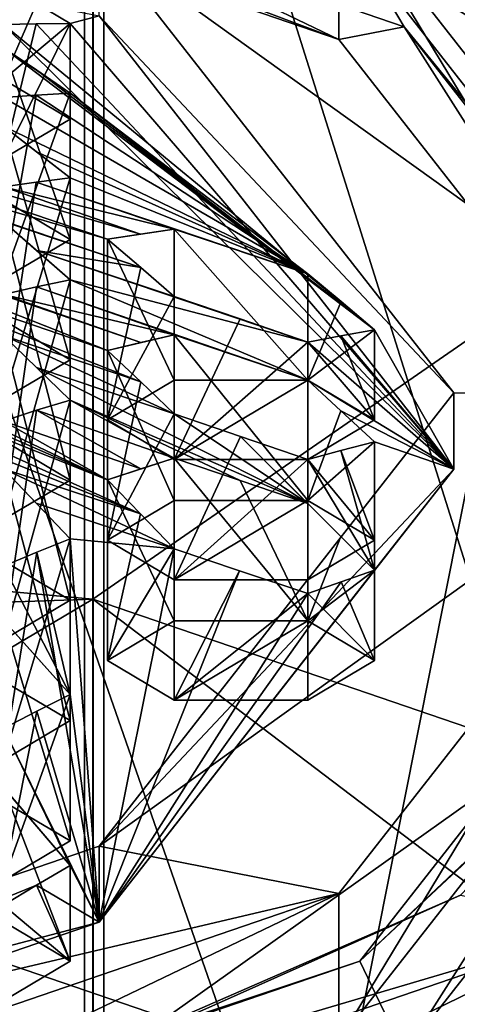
# Model space of a CAD drawing. Header units: millimetres. Extents: x -25 to 87, y -149 to 296.
# Tile 362 of 367: x 4.598 to 5.507, y 234.37 to 236.414. Entities that reach past the tile are written whole.
import ezdxf

# ---------------------------------------------------------------- set-up
doc = ezdxf.new("R2010")
doc.units = ezdxf.units.MM
doc.header["$LTSCALE"] = 65.185185
for name, color, linetype in [('1003', 7, 'CONTINUOUS'), ('1006', 7, 'CONTINUOUS'), ('1008', 7, 'CONTINUOUS'), ('1011', 7, 'CONTINUOUS'), ('1022', 7, 'CONTINUOUS'), ('1586', 7, 'CONTINUOUS'), ('1587', 7, 'CONTINUOUS'), ('1592', 7, 'CONTINUOUS'), ('1593', 7, 'CONTINUOUS'), ('1594', 7, 'CONTINUOUS'), ('1595', 7, 'CONTINUOUS'), ('1598', 7, 'CONTINUOUS'), ('1599', 7, 'CONTINUOUS'), ('1759', 7, 'CONTINUOUS'), ('1951', 7, 'CONTINUOUS'), ('2005', 7, 'CONTINUOUS'), ('2008', 7, 'CONTINUOUS'), ('2014', 7, 'CONTINUOUS'), ('2103', 7, 'CONTINUOUS'), ('2146', 7, 'CONTINUOUS'), ('2198', 7, 'CONTINUOUS'), ('2338', 7, 'CONTINUOUS'), ('2400', 7, 'CONTINUOUS'), ('2668', 7, 'CONTINUOUS'), ('3333', 7, 'CONTINUOUS'), ('3334', 7, 'CONTINUOUS'), ('3335', 7, 'CONTINUOUS'), ('3336', 7, 'CONTINUOUS'), ('3337', 7, 'CONTINUOUS'), ('3338', 7, 'CONTINUOUS'), ('3363', 7, 'CONTINUOUS'), ('3364', 7, 'CONTINUOUS'), ('3369', 7, 'CONTINUOUS'), ('3370', 7, 'CONTINUOUS'), ('3375', 7, 'CONTINUOUS'), ('3376', 7, 'CONTINUOUS'), ('3377', 7, 'CONTINUOUS'), ('3378', 7, 'CONTINUOUS'), ('3379', 7, 'CONTINUOUS'), ('3380', 7, 'CONTINUOUS'), ('3381', 7, 'CONTINUOUS'), ('3382', 7, 'CONTINUOUS'), ('3383', 7, 'CONTINUOUS'), ('3384', 7, 'CONTINUOUS'), ('3385', 7, 'CONTINUOUS'), ('3386', 7, 'CONTINUOUS'), ('3391', 7, 'CONTINUOUS'), ('3392', 7, 'CONTINUOUS'), ('3397', 7, 'CONTINUOUS'), ('3398', 7, 'CONTINUOUS'), ('3461', 7, 'CONTINUOUS'), ('3462', 7, 'CONTINUOUS'), ('3464', 7, 'CONTINUOUS'), ('3471', 7, 'CONTINUOUS'), ('3475', 7, 'CONTINUOUS'), ('3478', 7, 'CONTINUOUS'), ('3479', 7, 'CONTINUOUS'), ('3484', 7, 'CONTINUOUS'), ('3500', 7, 'CONTINUOUS'), ('3530', 7, 'CONTINUOUS')]:
    doc.layers.add(name, color=color, linetype=linetype)

msp = doc.modelspace()

# ---------------------------------------------------------------- linework, layer by layer
at = {"layer": '1003', "linetype": 'CONTINUOUS'}
for points in [[(6.7193, 236.5732, 156.2065), (4.75, 256.3323, 147.7068), (8.2297, 235.8994, 154.3552), (6.7193, 236.5732, 156.2065)], [(8.2297, 235.8994, 154.3552), (4.75, 256.3323, 147.7068), (8.2297, 254.358, 144.8392), (8.2297, 235.8994, 154.3552)], [(0, 250.0369, 1.4471), (0, 229.6398, -6.7186), (4.75, 249.4181, 2.5593), (0, 250.0369, 1.4471)], [(4.75, 249.4181, 2.5593), (0, 229.6398, -6.7186), (4.75, 229.3201, -5.4867), (4.75, 249.4181, 2.5593)], [(4.75, 249.4181, 2.5593), (4.75, 229.3201, -5.4867), (8.2297, 247.7253, 5.6017), (4.75, 249.4181, 2.5593)], [(6.7052, 231.9746, 143.5718), (8.2198, 248.9661, 137.0072), (4.7328, 231.459, 142.1553), (6.7052, 231.9746, 143.5718)], [(4.7328, 231.459, 142.1553), (8.2198, 248.9661, 137.0072), (4.7328, 246.996, 134.1455), (4.7328, 231.459, 142.1553)], [(8.2297, 247.7253, 5.6017), (4.75, 229.3201, -5.4867), (8.2297, 228.4458, -2.1167), (8.2297, 247.7253, 5.6017)], [(0, 231.0271, 140.9687), (4.7328, 246.996, 134.1455), (0, 247.6846, 132.1117), (0, 231.0271, 140.9687)], [(4.7328, 231.459, 142.1553), (4.7328, 246.996, 134.1455), (0, 231.0271, 140.9687), (4.7328, 231.459, 142.1553)], [(0, 243.7626, 19.799), (4.7328, 241.4131, 16.9467), (0, 226.5278, 12.1256), (0, 243.7626, 19.799)], [(8.2198, 243.1023, 13.9108), (8.2198, 226.0577, 7.0871), (4.7328, 241.4131, 16.9467), (8.2198, 243.1023, 13.9108)], [(4.7328, 241.4131, 16.9467), (4.7328, 225.1851, 10.45), (0, 226.5278, 12.1256), (4.7328, 241.4131, 16.9467)], [(4.7328, 241.4131, 16.9467), (8.2198, 226.0577, 7.0871), (4.7328, 225.1851, 10.45), (4.7328, 241.4131, 16.9467)]]:
    msp.add_3dface(points, dxfattribs=at)
at = {"layer": '1006', "linetype": 'CONTINUOUS'}
for points in [[(0, 230.0165, -8.1706), (0, 250.7662, 0.1363), (4.7727, 229.7429, -7.1161), (0, 230.0165, -8.1706)], [(0, 250.7662, 0.1363), (4.7727, 250.2365, 1.0883), (4.7727, 229.7429, -7.1161), (0, 250.7662, 0.1363)], [(8.6032, 248.7507, 3.7589), (8.6032, 228.9754, -4.158), (4.7727, 250.2365, 1.0883), (8.6032, 248.7507, 3.7589)], [(4.7727, 250.2365, 1.0883), (8.6032, 228.9754, -4.158), (4.7727, 229.7429, -7.1161), (4.7727, 250.2365, 1.0883)], [(8.5878, 231.9253, 143.4365), (4.7505, 246.041, 132.7583), (8.5878, 247.7691, 135.2685), (8.5878, 231.9253, 143.4365)], [(4.7505, 230.883, 140.5727), (0, 239.8654, 135.3084), (4.7505, 246.041, 132.7583), (4.7505, 230.883, 140.5727)], [(4.7505, 230.883, 140.5727), (4.7505, 246.041, 132.7583), (6.841, 231.3302, 141.8013), (4.7505, 230.883, 140.5727)], [(6.841, 231.3302, 141.8013), (4.7505, 246.041, 132.7583), (8.5878, 231.9253, 143.4365), (6.841, 231.3302, 141.8013)], [(4.7505, 240.5943, 18.4184), (4.7505, 224.7622, 12.0802), (8.5878, 242.076, 15.7554), (4.7505, 240.5943, 18.4184)], [(8.5878, 242.076, 15.7554), (4.7505, 224.7622, 12.0802), (8.5878, 225.5275, 9.1304), (8.5878, 242.076, 15.7554)], [(0, 237.5912, 18.0498), (0, 228.0821, 14.1649), (4.7505, 240.5943, 18.4184), (0, 237.5912, 18.0498)], [(4.7505, 240.5943, 18.4184), (0, 228.0821, 14.1649), (4.7505, 224.7622, 12.0802), (4.7505, 240.5943, 18.4184)], [(0, 230.5141, 139.5591), (0, 239.8654, 135.3084), (4.7505, 230.883, 140.5727), (0, 230.5141, 139.5591)]]:
    msp.add_3dface(points, dxfattribs=at)
at = {"layer": '1008', "linetype": 'CONTINUOUS'}
for points in [[(0, 237.5255, 158.8228), (4.75, 237.0902, 157.6268), (0, 235.6461, 159.5069), (0, 237.5255, 158.8228)], [(0, 235.6461, 159.5069), (4.75, 237.0902, 157.6268), (4.7499, 235.2108, 158.3109), (0, 235.6461, 159.5069)], [(4.75, 237.0902, 157.6268), (6.7193, 236.5732, 156.2065), (4.7499, 235.2108, 158.3109), (4.75, 237.0902, 157.6268)], [(4.7499, 235.2108, 158.3109), (6.7193, 236.5732, 156.2065), (8.2273, 234.0215, 155.0433), (4.7499, 235.2108, 158.3109)]]:
    msp.add_3dface(points, dxfattribs=at)
at = {"layer": '1011', "linetype": 'CONTINUOUS'}
for points in [[(4.7727, 237.666, 159.2087), (0, 238.0385, 160.2324), (4.7727, 226.5776, 163.2446), (4.7727, 237.666, 159.2087)], [(0, 238.0385, 160.2324), (0, 226.9502, 164.2682), (4.7727, 226.5776, 163.2446), (0, 238.0385, 160.2324)], [(6.8603, 237.2172, 157.9758), (4.7727, 237.666, 159.2087), (8.6001, 225.5336, 160.3764), (6.8603, 237.2172, 157.9758)], [(8.6001, 225.5336, 160.3764), (4.7727, 237.666, 159.2087), (4.7727, 226.5776, 163.2446), (8.6001, 225.5336, 160.3764)]]:
    msp.add_3dface(points, dxfattribs=at)
at = {"layer": '1022', "linetype": 'CONTINUOUS'}
for points in [[(0, 235.6461, 159.5069), (4.7499, 235.2108, 158.3109), (0, 235.0476, 157.8624), (0, 235.6461, 159.5069)], [(0, 235.0476, 157.8624), (4.7499, 235.2108, 158.3109), (3.875, 234.6925, 156.8867), (0, 235.0476, 157.8624)], [(3.875, 234.6925, 156.8867), (4.7499, 235.2108, 158.3109), (6.7117, 233.7223, 154.2211), (3.875, 234.6925, 156.8867)], [(4.7499, 235.2108, 158.3109), (8.2273, 234.0215, 155.0433), (6.7117, 233.7223, 154.2211), (4.7499, 235.2108, 158.3109)]]:
    msp.add_3dface(points, dxfattribs=at)
at = {"layer": '1586', "color": 7, "linetype": 'CONTINUOUS'}
for points in [[(4.564, 234.8769, 148.2565), (4.7025, 234.959, 148.482), (4.7025, 235.3363, 148.3447), (4.564, 234.8769, 148.2565)], [(4.6333, 235.3084, 148.2272), (4.564, 234.8769, 148.2565), (4.7025, 235.3363, 148.3447), (4.6333, 235.3084, 148.2272)], [(4.564, 235.2792, 148.1101), (4.564, 234.8769, 148.2565), (4.6333, 235.3084, 148.2272), (4.564, 235.2792, 148.1101)]]:
    msp.add_3dface(points, dxfattribs=at)
at = {"layer": '1587', "color": 7, "linetype": 'CONTINUOUS'}
for points in [[(4.564, 235.041, 148.7075), (4.564, 235.4816, 148.5472), (4.7025, 234.959, 148.482), (4.564, 235.041, 148.7075)], [(4.7025, 234.959, 148.482), (4.564, 235.4816, 148.5472), (4.7025, 235.3363, 148.3447), (4.7025, 234.959, 148.482)], [(4.7025, 235.3363, 148.3447), (4.564, 235.4816, 148.5472), (4.6325, 235.4101, 148.4469), (4.7025, 235.3363, 148.3447)]]:
    msp.add_3dface(points, dxfattribs=at)
at = {"layer": '1592', "color": 7, "linetype": 'CONTINUOUS'}
for points in [[(4.564, 235.1265, 148.9425), (4.7025, 235.2086, 149.168), (4.7025, 235.6242, 149.0168), (4.564, 235.1265, 148.9425)], [(4.6331, 235.603, 148.8966), (4.564, 235.1265, 148.9425), (4.7025, 235.6242, 149.0168), (4.6331, 235.603, 148.8966)], [(4.564, 235.5807, 148.7772), (4.564, 235.1265, 148.9425), (4.6331, 235.603, 148.8966), (4.564, 235.5807, 148.7772)]]:
    msp.add_3dface(points, dxfattribs=at)
at = {"layer": '1593', "color": 7, "linetype": 'CONTINUOUS'}
for points in [[(4.564, 235.2907, 149.3935), (4.564, 235.7579, 149.2235), (4.7025, 235.2086, 149.168), (4.564, 235.2907, 149.3935)], [(4.7025, 235.2086, 149.168), (4.564, 235.7579, 149.2235), (4.7025, 235.6242, 149.0168), (4.7025, 235.2086, 149.168)], [(4.7025, 235.6242, 149.0168), (4.564, 235.7579, 149.2235), (4.6328, 235.6919, 149.1205), (4.7025, 235.6242, 149.0168)]]:
    msp.add_3dface(points, dxfattribs=at)
at = {"layer": '1594', "color": 7, "linetype": 'CONTINUOUS'}
for points in [[(4.564, 235.3762, 149.6284), (4.7025, 235.4583, 149.854), (4.7025, 235.8738, 149.7027), (4.564, 235.3762, 149.6284)], [(4.6328, 235.859, 149.5797), (4.564, 235.3762, 149.6284), (4.7025, 235.8738, 149.7027), (4.6328, 235.859, 149.5797)], [(4.564, 235.8434, 149.4584), (4.564, 235.3762, 149.6284), (4.6328, 235.859, 149.5797), (4.564, 235.8434, 149.4584)]]:
    msp.add_3dface(points, dxfattribs=at)
at = {"layer": '1595', "color": 7, "linetype": 'CONTINUOUS'}
for points in [[(4.7025, 235.8738, 149.7027), (4.7025, 235.4583, 149.854), (4.564, 235.9945, 149.9142), (4.7025, 235.8738, 149.7027)], [(4.7025, 235.4583, 149.854), (4.564, 235.5404, 150.0795), (4.564, 235.9945, 149.9142), (4.7025, 235.4583, 149.854)], [(4.6331, 235.9349, 149.8085), (4.7025, 235.8738, 149.7027), (4.564, 235.9945, 149.9142), (4.6331, 235.9349, 149.8085)]]:
    msp.add_3dface(points, dxfattribs=at)
at = {"layer": '1598', "color": 7, "linetype": 'CONTINUOUS'}
for points in [[(4.564, 235.6259, 150.3144), (4.7025, 235.708, 150.5399), (4.7025, 236.0853, 150.4026), (4.564, 235.6259, 150.3144)], [(4.6325, 236.0762, 150.2769), (4.564, 235.6259, 150.3144), (4.7025, 236.0853, 150.4026), (4.6325, 236.0762, 150.2769)], [(4.564, 236.0665, 150.1541), (4.564, 235.6259, 150.3144), (4.6325, 236.0762, 150.2769), (4.564, 236.0665, 150.1541)]]:
    msp.add_3dface(points, dxfattribs=at)
at = {"layer": '1599', "color": 7, "linetype": 'CONTINUOUS'}
for points in [[(4.7025, 236.0853, 150.4026), (4.7025, 235.708, 150.5399), (4.564, 236.1924, 150.619), (4.7025, 236.0853, 150.4026)], [(4.7025, 235.708, 150.5399), (4.564, 235.7901, 150.7655), (4.564, 236.1924, 150.619), (4.7025, 235.708, 150.5399)], [(4.6332, 236.1395, 150.5106), (4.7025, 236.0853, 150.4026), (4.564, 236.1924, 150.619), (4.6332, 236.1395, 150.5106)]]:
    msp.add_3dface(points, dxfattribs=at)
at = {"layer": '1759', "color": 7, "linetype": 'CONTINUOUS'}
for points in [[(5.5139, 234.5965, 146.3898), (5.824, 234.5358, 146.223), (4.5012, 234.1453, 145.1502), (5.5139, 234.5965, 146.3898)], [(5.824, 234.5358, 146.223), (3.3625, 233.6939, 143.9099), (4.5012, 234.1453, 145.1502), (5.824, 234.5358, 146.223)]]:
    msp.add_3dface(points, dxfattribs=at)
at = {"layer": '1951', "color": 7, "linetype": 'CONTINUOUS'}
for points in [[(5.2611, 236.6777, 152.2541), (3.0374, 237.4383, 154.3437), (5.2611, 236.3724, 152.3653), (5.2611, 236.6777, 152.2541)], [(5.2611, 236.3724, 152.3653), (3.0374, 237.4383, 154.3437), (3.0375, 237.1329, 154.4548), (5.2611, 236.3724, 152.3653)], [(6.075, 235.6388, 149.3998), (5.2611, 236.6777, 152.2541), (6.075, 235.3335, 149.511), (6.075, 235.6388, 149.3998)], [(6.075, 235.3335, 149.511), (5.2611, 236.6777, 152.2541), (5.2611, 236.3724, 152.3653), (6.075, 235.3335, 149.511)], [(5.2611, 234.6, 146.5455), (6.075, 235.6388, 149.3998), (5.2611, 234.2946, 146.6567), (5.2611, 234.6, 146.5455)], [(5.2611, 234.2946, 146.6567), (6.075, 235.6388, 149.3998), (6.075, 235.3335, 149.511), (5.2611, 234.2946, 146.6567)], [(3.0375, 233.8395, 144.456), (5.2611, 234.6, 146.5455), (3.0375, 233.5341, 144.5672), (3.0375, 233.8395, 144.456)], [(3.0375, 233.5341, 144.5672), (5.2611, 234.6, 146.5455), (5.2611, 234.2946, 146.6567), (3.0375, 233.5341, 144.5672)]]:
    msp.add_3dface(points, dxfattribs=at)
at = {"layer": '2005', "color": 7, "linetype": 'CONTINUOUS'}
for points in [[(5.5139, 236.7752, 152.3757), (6.1506, 236.2498, 150.9321), (4.858, 236.9609, 153.0414), (5.5139, 236.7752, 152.3757)], [(4.858, 236.9609, 153.0414), (6.1506, 236.2498, 150.9321), (6.0578, 236.1087, 150.7002), (4.858, 236.9609, 153.0414)], [(4.858, 236.9609, 153.0414), (6.0578, 236.1087, 150.7002), (5.3044, 236.5546, 152.3256), (4.858, 236.9609, 153.0414)], [(5.3044, 236.5546, 152.3256), (6.0578, 236.1087, 150.7002), (6.125, 235.5071, 149.4478), (5.3044, 236.5546, 152.3256)], [(6.125, 235.5071, 149.4478), (6.0578, 235.163, 148.1017), (5.3044, 234.4597, 146.57), (6.125, 235.5071, 149.4478)], [(6.0578, 235.163, 148.1017), (5.5139, 234.5965, 146.3898), (4.858, 234.3108, 145.7605), (6.0578, 235.163, 148.1017)], [(6.0578, 235.163, 148.1017), (4.858, 234.3108, 145.7605), (5.3044, 234.4597, 146.57), (6.0578, 235.163, 148.1017)], [(5.5139, 234.5965, 146.3898), (4.5012, 234.1453, 145.1502), (4.858, 234.3108, 145.7605), (5.5139, 234.5965, 146.3898)], [(5.3044, 234.4597, 146.57), (4.858, 234.3108, 145.7605), (3.0625, 233.6929, 144.4633), (5.3044, 234.4597, 146.57)]]:
    msp.add_3dface(points, dxfattribs=at)
at = {"layer": '2008', "color": 7, "linetype": 'CONTINUOUS'}
for points in [[(5.2611, 236.6777, 152.2541), (6.075, 235.6388, 149.3998), (4.7632, 236.5794, 151.9839), (5.2611, 236.6777, 152.2541)], [(4.7632, 236.5794, 151.9839), (6.075, 235.6388, 149.3998), (5.5, 235.6389, 149.3999), (4.7632, 236.5794, 151.9839)], [(5.5, 235.6389, 149.3999), (6.075, 235.6388, 149.3998), (4.7632, 234.6983, 146.8157), (5.5, 235.6389, 149.3999)], [(6.075, 235.6388, 149.3998), (5.2611, 234.6, 146.5455), (4.7632, 234.6983, 146.8157), (6.075, 235.6388, 149.3998)], [(4.7632, 234.6983, 146.8157), (5.2611, 234.6, 146.5455), (2.7499, 234.0098, 144.9239), (4.7632, 234.6983, 146.8157)], [(5.2611, 234.6, 146.5455), (3.0375, 233.8395, 144.456), (2.7499, 234.0098, 144.9239), (5.2611, 234.6, 146.5455)]]:
    msp.add_3dface(points, dxfattribs=at)
at = {"layer": '2014', "color": 7, "linetype": 'CONTINUOUS'}
for points in [[(3.3625, 233.6939, 143.9099), (5.824, 234.5358, 146.223), (3.3625, 233.3415, 144.0382), (3.3625, 233.6939, 143.9099)], [(5.824, 234.5358, 146.223), (5.824, 234.1834, 146.3513), (3.3625, 233.3415, 144.0382), (5.824, 234.5358, 146.223)]]:
    msp.add_3dface(points, dxfattribs=at)
at = {"layer": '2103', "color": 9, "linetype": 'CONTINUOUS'}
for points in [[(5.2611, 236.3724, 152.3653), (3.0375, 237.1329, 154.4548), (3.1159, 237.1793, 154.5823), (5.2611, 236.3724, 152.3653)], [(5.3968, 236.3991, 152.4389), (5.2611, 236.3724, 152.3653), (3.1159, 237.1793, 154.5823), (5.3968, 236.3991, 152.4389)], [(6.075, 235.3335, 149.511), (5.2611, 236.3724, 152.3653), (5.3968, 236.3991, 152.4389), (6.075, 235.3335, 149.511)], [(6.2317, 235.3335, 149.511), (6.075, 235.3335, 149.511), (5.3968, 236.3991, 152.4389), (6.2317, 235.3335, 149.511)], [(5.2611, 234.2946, 146.6567), (6.075, 235.3335, 149.511), (5.3968, 234.2678, 146.583), (5.2611, 234.2946, 146.6567)], [(5.3968, 234.2678, 146.583), (6.075, 235.3335, 149.511), (6.2317, 235.3335, 149.511), (5.3968, 234.2678, 146.583)]]:
    msp.add_3dface(points, dxfattribs=at)
at = {"layer": '2146', "color": 9, "linetype": 'CONTINUOUS'}
for points in [[(6.6765, 236.2087, 150.8141), (5.8673, 236.68, 152.6258), (5.3542, 237.1479, 153.3944), (6.6765, 236.2087, 150.8141)], [(6.6765, 236.2087, 150.8141), (5.3542, 237.1479, 153.3944), (6.7854, 236.3785, 151.0664), (6.6765, 236.2087, 150.8141)], [(6.7854, 236.3785, 151.0664), (5.3542, 237.1479, 153.3944), (6.083, 236.9581, 152.659), (6.7854, 236.3785, 151.0664)], [(5.3542, 234.2272, 145.3698), (5.8673, 234.3628, 146.2594), (6.6765, 235.1663, 147.9501), (5.3542, 234.2272, 145.3698)], [(5.3542, 234.2272, 145.3698), (6.6765, 235.1663, 147.9501), (6.0831, 234.5545, 146.0552), (5.3542, 234.2272, 145.3698)], [(4.9658, 234.0568, 144.6877), (5.3542, 234.2272, 145.3698), (6.0831, 234.5545, 146.0552), (4.9658, 234.0568, 144.6877)]]:
    msp.add_3dface(points, dxfattribs=at)
at = {"layer": '2198', "color": 9, "linetype": 'CONTINUOUS'}
for points in [[(4.9658, 234.0568, 144.6877), (6.0831, 234.5545, 146.0552), (6.4952, 234.4737, 145.8332), (4.9658, 234.0568, 144.6877)], [(3.7501, 233.5349, 143.2536), (4.9658, 234.0568, 144.6877), (6.4952, 234.4737, 145.8332), (3.7501, 233.5349, 143.2536)]]:
    msp.add_3dface(points, dxfattribs=at)
at = {"layer": '2338', "color": 7, "linetype": 'CONTINUOUS'}
for points in [[(5.3044, 236.5546, 152.3256), (5.3968, 236.3991, 152.4389), (3.1159, 237.1793, 154.5823), (5.3044, 236.5546, 152.3256)], [(5.3044, 236.5546, 152.3256), (6.125, 235.5071, 149.4478), (5.3968, 236.3991, 152.4389), (5.3044, 236.5546, 152.3256)], [(6.125, 235.5071, 149.4478), (6.2317, 235.3335, 149.511), (5.3968, 236.3991, 152.4389), (6.125, 235.5071, 149.4478)], [(6.125, 235.5071, 149.4478), (5.3044, 234.4597, 146.57), (6.2317, 235.3335, 149.511), (6.125, 235.5071, 149.4478)], [(5.3044, 234.4597, 146.57), (5.3968, 234.2678, 146.583), (6.2317, 235.3335, 149.511), (5.3044, 234.4597, 146.57)], [(5.3044, 234.4597, 146.57), (3.0625, 233.6929, 144.4633), (5.3968, 234.2678, 146.583), (5.3044, 234.4597, 146.57)]]:
    msp.add_3dface(points, dxfattribs=at)
at = {"layer": '2400', "color": 7, "linetype": 'CONTINUOUS'}
for points in [[(4.7632, 236.5794, 151.9839), (5.5, 235.6389, 149.3999), (4.7632, 236.4216, 152.0414), (4.7632, 236.5794, 151.9839)], [(4.7632, 236.4216, 152.0414), (5.5, 235.6389, 149.3999), (5.5, 235.4811, 149.4573), (4.7632, 236.4216, 152.0414)], [(5.5, 235.6389, 149.3999), (4.7632, 234.6983, 146.8157), (5.5, 235.4811, 149.4573), (5.5, 235.6389, 149.3999)], [(5.5, 235.4811, 149.4573), (4.7632, 234.6983, 146.8157), (4.7632, 234.5405, 146.8732), (5.5, 235.4811, 149.4573)], [(4.7632, 234.6983, 146.8157), (2.7499, 234.0098, 144.9239), (4.7632, 234.5405, 146.8732), (4.7632, 234.6983, 146.8157)], [(4.7632, 234.5405, 146.8732), (2.7499, 234.0098, 144.9239), (2.7499, 233.852, 144.9813), (4.7632, 234.5405, 146.8732)]]:
    msp.add_3dface(points, dxfattribs=at)
at = {"layer": '2668', "color": 7, "linetype": 'CONTINUOUS'}
for points in [[(6.4952, 237.0389, 152.881), (3.75, 237.9778, 155.4605), (6.4952, 230.1087, 155.4034), (6.4952, 237.0389, 152.881)], [(3.75, 237.9778, 155.4605), (3.7501, 231.0476, 157.9829), (6.4952, 230.1087, 155.4034), (3.75, 237.9778, 155.4605)], [(3.7501, 233.5349, 143.2536), (6.4952, 234.4737, 145.8332), (3.7501, 226.6046, 145.776), (3.7501, 233.5349, 143.2536)], [(6.4952, 234.4737, 145.8332), (6.4952, 227.5435, 148.3556), (3.7501, 226.6046, 145.776), (6.4952, 234.4737, 145.8332)]]:
    msp.add_3dface(points, dxfattribs=at)
at = {"layer": '3333', "color": 7, "linetype": 'CONTINUOUS'}
for points in [[(5.2654, 235.2473, 148.6377), (5.3347, 235.0838, 148.825), (5.3347, 235.2709, 148.7569), (5.2654, 235.2473, 148.6377)], [(5.1962, 235.2225, 148.5191), (5.3347, 235.0838, 148.825), (5.2654, 235.2473, 148.6377), (5.1962, 235.2225, 148.5191)], [(5.1962, 235.0017, 148.5995), (5.3347, 235.0838, 148.825), (5.1962, 235.2225, 148.5191), (5.1962, 235.0017, 148.5995)]]:
    msp.add_3dface(points, dxfattribs=at)
at = {"layer": '3334', "color": 7, "linetype": 'CONTINUOUS'}
for points in [[(4.919, 235.3156, 148.4852), (4.919, 235.0017, 148.5995), (5.0548, 235.27, 148.5018), (4.919, 235.3156, 148.4852)], [(4.919, 235.0017, 148.5995), (5.1962, 235.2225, 148.5191), (5.0548, 235.27, 148.5018), (4.919, 235.0017, 148.5995)], [(5.1962, 235.0017, 148.5995), (5.1962, 235.2225, 148.5191), (4.919, 235.0017, 148.5995), (5.1962, 235.0017, 148.5995)]]:
    msp.add_3dface(points, dxfattribs=at)
at = {"layer": '3335', "color": 7, "linetype": 'CONTINUOUS'}
for points in [[(4.7805, 235.4585, 148.6886), (4.7805, 235.0838, 148.825), (4.8491, 235.3881, 148.5877), (4.7805, 235.4585, 148.6886)], [(4.7805, 235.0838, 148.825), (4.919, 235.3156, 148.4852), (4.8491, 235.3881, 148.5877), (4.7805, 235.0838, 148.825)], [(4.919, 235.0017, 148.5995), (4.919, 235.3156, 148.4852), (4.7805, 235.0838, 148.825), (4.919, 235.0017, 148.5995)]]:
    msp.add_3dface(points, dxfattribs=at)
at = {"layer": '3336', "color": 7, "linetype": 'CONTINUOUS'}
for points in [[(4.919, 235.1659, 149.0505), (4.7805, 235.4585, 148.6886), (4.919, 235.5039, 148.9275), (4.919, 235.1659, 149.0505)], [(4.919, 235.5039, 148.9275), (4.7805, 235.4585, 148.6886), (4.8496, 235.4817, 148.8077), (4.919, 235.5039, 148.9275)], [(4.7805, 235.0838, 148.825), (4.7805, 235.4585, 148.6886), (4.919, 235.1659, 149.0505), (4.7805, 235.0838, 148.825)]]:
    msp.add_3dface(points, dxfattribs=at)
at = {"layer": '3337', "color": 7, "linetype": 'CONTINUOUS'}
for points in [[(4.919, 235.1659, 149.0505), (4.919, 235.5039, 148.9275), (5.1962, 235.1659, 149.0505), (4.919, 235.1659, 149.0505)], [(4.919, 235.5039, 148.9275), (5.0559, 235.4573, 148.9445), (5.1962, 235.1659, 149.0505), (4.919, 235.5039, 148.9275)], [(5.1962, 235.4095, 148.9619), (5.1962, 235.1659, 149.0505), (5.0559, 235.4573, 148.9445), (5.1962, 235.4095, 148.9619)]]:
    msp.add_3dface(points, dxfattribs=at)
at = {"layer": '3338', "color": 7, "linetype": 'CONTINUOUS'}
for points in [[(5.1962, 235.1659, 149.0505), (5.1962, 235.4095, 148.9619), (5.265, 235.3411, 148.8599), (5.1962, 235.1659, 149.0505)], [(5.3347, 235.2709, 148.7569), (5.1962, 235.1659, 149.0505), (5.265, 235.3411, 148.8599), (5.3347, 235.2709, 148.7569)], [(5.3347, 235.2709, 148.7569), (5.3347, 235.0838, 148.825), (5.1962, 235.1659, 149.0505), (5.3347, 235.2709, 148.7569)]]:
    msp.add_3dface(points, dxfattribs=at)
at = {"layer": '3363', "color": 7, "linetype": 'CONTINUOUS'}
for points in [[(4.7025, 234.7093, 147.796), (4.564, 234.7914, 148.0216), (4.564, 235.1677, 147.8846), (4.7025, 234.7093, 147.796)], [(4.7025, 235.0128, 147.6856), (4.7025, 234.7093, 147.796), (4.564, 235.1677, 147.8846), (4.7025, 235.0128, 147.6856)]]:
    msp.add_3dface(points, dxfattribs=at)
at = {"layer": '3364', "color": 7, "linetype": 'CONTINUOUS'}
for points in [[(4.7025, 234.7093, 147.796), (4.7025, 235.0128, 147.6856), (4.564, 234.6272, 147.5705), (4.7025, 234.7093, 147.796)], [(4.564, 234.6272, 147.5705), (4.7025, 235.0128, 147.6856), (4.6333, 234.9784, 147.5705), (4.564, 234.6272, 147.5705)], [(4.564, 234.9426, 147.4557), (4.564, 234.6272, 147.5705), (4.6333, 234.9784, 147.5705), (4.564, 234.9426, 147.4557)]]:
    msp.add_3dface(points, dxfattribs=at)
at = {"layer": '3369', "color": 7, "linetype": 'CONTINUOUS'}
for points in [[(4.7025, 234.4596, 147.1101), (4.564, 234.5417, 147.3356), (4.564, 234.8201, 147.2343), (4.7025, 234.4596, 147.1101)], [(4.7025, 234.6579, 147.0379), (4.7025, 234.4596, 147.1101), (4.564, 234.8201, 147.2343), (4.7025, 234.6579, 147.0379)]]:
    msp.add_3dface(points, dxfattribs=at)
at = {"layer": '3370', "color": 7, "linetype": 'CONTINUOUS'}
for points in [[(4.7025, 234.4596, 147.1101), (4.7025, 234.6579, 147.0379), (4.6332, 234.6175, 146.9249), (4.7025, 234.4596, 147.1101)], [(4.564, 234.5758, 146.8124), (4.7025, 234.4596, 147.1101), (4.6332, 234.6175, 146.9249), (4.564, 234.5758, 146.8124)], [(4.564, 234.3775, 146.8845), (4.7025, 234.4596, 147.1101), (4.564, 234.5758, 146.8124), (4.564, 234.3775, 146.8845)]]:
    msp.add_3dface(points, dxfattribs=at)
at = {"layer": '3375', "color": 7, "linetype": 'CONTINUOUS'}
for points in [[(5.2652, 235.5197, 149.3151), (5.3347, 235.3335, 149.511), (5.3347, 235.5376, 149.4367), (5.2652, 235.5197, 149.3151)], [(5.1962, 235.501, 149.1946), (5.3347, 235.3335, 149.511), (5.2652, 235.5197, 149.3151), (5.1962, 235.501, 149.1946)], [(5.1962, 235.2514, 149.2855), (5.3347, 235.3335, 149.511), (5.1962, 235.501, 149.1946), (5.1962, 235.2514, 149.2855)]]:
    msp.add_3dface(points, dxfattribs=at)
at = {"layer": '3376', "color": 7, "linetype": 'CONTINUOUS'}
for points in [[(4.919, 235.5957, 149.1601), (4.919, 235.2514, 149.2855), (5.0566, 235.5487, 149.1772), (4.919, 235.5957, 149.1601)], [(4.919, 235.2514, 149.2855), (5.1962, 235.501, 149.1946), (5.0566, 235.5487, 149.1772), (4.919, 235.2514, 149.2855)], [(5.1962, 235.2514, 149.2855), (5.1962, 235.501, 149.1946), (4.919, 235.2514, 149.2855), (5.1962, 235.2514, 149.2855)]]:
    msp.add_3dface(points, dxfattribs=at)
at = {"layer": '3377', "color": 7, "linetype": 'CONTINUOUS'}
for points in [[(4.7805, 235.7272, 149.3677), (4.7805, 235.3335, 149.511), (4.8494, 235.6622, 149.2642), (4.7805, 235.7272, 149.3677)], [(4.7805, 235.3335, 149.511), (4.919, 235.5957, 149.1601), (4.8494, 235.6622, 149.2642), (4.7805, 235.3335, 149.511)], [(4.919, 235.2514, 149.2855), (4.919, 235.5957, 149.1601), (4.7805, 235.3335, 149.511), (4.919, 235.2514, 149.2855)]]:
    msp.add_3dface(points, dxfattribs=at)
at = {"layer": '3378', "color": 7, "linetype": 'CONTINUOUS'}
for points in [[(4.919, 235.4156, 149.7365), (4.7805, 235.7272, 149.3677), (4.919, 235.7599, 149.6112), (4.919, 235.4156, 149.7365)], [(4.919, 235.7599, 149.6112), (4.7805, 235.7272, 149.3677), (4.8494, 235.7439, 149.4887), (4.919, 235.7599, 149.6112)], [(4.7805, 235.3335, 149.511), (4.7805, 235.7272, 149.3677), (4.919, 235.4156, 149.7365), (4.7805, 235.3335, 149.511)]]:
    msp.add_3dface(points, dxfattribs=at)
at = {"layer": '3379', "color": 7, "linetype": 'CONTINUOUS'}
for points in [[(4.919, 235.4156, 149.7365), (4.919, 235.7599, 149.6112), (5.1962, 235.4156, 149.7365), (4.919, 235.4156, 149.7365)], [(5.1962, 235.4156, 149.7365), (4.919, 235.7599, 149.6112), (5.1962, 235.6652, 149.6456), (5.1962, 235.4156, 149.7365)]]:
    msp.add_3dface(points, dxfattribs=at)
at = {"layer": '3380', "color": 7, "linetype": 'CONTINUOUS'}
for points in [[(5.1962, 235.4156, 149.7365), (5.1962, 235.6652, 149.6456), (5.2652, 235.6021, 149.5413), (5.1962, 235.4156, 149.7365)], [(5.3347, 235.5376, 149.4367), (5.1962, 235.4156, 149.7365), (5.2652, 235.6021, 149.5413), (5.3347, 235.5376, 149.4367)], [(5.3347, 235.5376, 149.4367), (5.3347, 235.3335, 149.511), (5.1962, 235.4156, 149.7365), (5.3347, 235.5376, 149.4367)]]:
    msp.add_3dface(points, dxfattribs=at)
at = {"layer": '3381', "color": 7, "linetype": 'CONTINUOUS'}
for points in [[(5.1962, 235.7447, 149.8828), (5.3347, 235.5831, 150.197), (5.265, 235.7578, 150.0048), (5.1962, 235.7447, 149.8828)], [(5.265, 235.7578, 150.0048), (5.3347, 235.5831, 150.197), (5.3347, 235.7703, 150.1288), (5.265, 235.7578, 150.0048)], [(5.1962, 235.5011, 149.9714), (5.3347, 235.5831, 150.197), (5.1962, 235.7447, 149.8828), (5.1962, 235.5011, 149.9714)]]:
    msp.add_3dface(points, dxfattribs=at)
at = {"layer": '3382', "color": 7, "linetype": 'CONTINUOUS'}
for points in [[(4.919, 235.839, 149.8484), (4.919, 235.5011, 149.9714), (5.0559, 235.7925, 149.8654), (4.919, 235.839, 149.8484)], [(4.919, 235.5011, 149.9714), (5.1962, 235.7447, 149.8828), (5.0559, 235.7925, 149.8654), (4.919, 235.5011, 149.9714)], [(5.1962, 235.5011, 149.9714), (5.1962, 235.7447, 149.8828), (4.919, 235.5011, 149.9714), (5.1962, 235.5011, 149.9714)]]:
    msp.add_3dface(points, dxfattribs=at)
at = {"layer": '3383', "color": 7, "linetype": 'CONTINUOUS'}
for points in [[(4.7805, 235.9579, 150.0606), (4.7805, 235.5831, 150.197), (4.8497, 235.8991, 149.9544), (4.7805, 235.9579, 150.0606)], [(4.7805, 235.5831, 150.197), (4.919, 235.839, 149.8484), (4.8497, 235.8991, 149.9544), (4.7805, 235.5831, 150.197)], [(4.919, 235.5011, 149.9714), (4.919, 235.839, 149.8484), (4.7805, 235.5831, 150.197), (4.919, 235.5011, 149.9714)]]:
    msp.add_3dface(points, dxfattribs=at)
at = {"layer": '3384', "color": 7, "linetype": 'CONTINUOUS'}
for points in [[(4.919, 235.6652, 150.4225), (4.7805, 235.9579, 150.0606), (4.919, 235.9791, 150.3082), (4.919, 235.6652, 150.4225)], [(4.919, 235.9791, 150.3082), (4.7805, 235.9579, 150.0606), (4.8491, 235.9688, 150.1831), (4.919, 235.9791, 150.3082)], [(4.7805, 235.5831, 150.197), (4.7805, 235.9579, 150.0606), (4.919, 235.6652, 150.4225), (4.7805, 235.5831, 150.197)]]:
    msp.add_3dface(points, dxfattribs=at)
at = {"layer": '3385', "color": 7, "linetype": 'CONTINUOUS'}
for points in [[(4.919, 235.6652, 150.4225), (4.919, 235.9791, 150.3082), (5.1962, 235.6652, 150.4225), (4.919, 235.6652, 150.4225)], [(5.1962, 235.6652, 150.4225), (4.919, 235.9791, 150.3082), (5.1962, 235.8861, 150.3421), (5.1962, 235.6652, 150.4225)]]:
    msp.add_3dface(points, dxfattribs=at)
at = {"layer": '3386', "color": 7, "linetype": 'CONTINUOUS'}
for points in [[(5.1962, 235.6652, 150.4225), (5.1962, 235.8861, 150.3421), (5.2654, 235.8288, 150.2354), (5.1962, 235.6652, 150.4225)], [(5.3347, 235.7703, 150.1288), (5.1962, 235.6652, 150.4225), (5.2654, 235.8288, 150.2354), (5.3347, 235.7703, 150.1288)], [(5.3347, 235.7703, 150.1288), (5.3347, 235.5831, 150.197), (5.1962, 235.6652, 150.4225), (5.3347, 235.7703, 150.1288)]]:
    msp.add_3dface(points, dxfattribs=at)
at = {"layer": '3391', "color": 7, "linetype": 'CONTINUOUS'}
for points in [[(4.564, 236.2894, 152.1374), (4.564, 236.4877, 152.0652), (4.6332, 236.4473, 151.9523), (4.564, 236.2894, 152.1374)], [(4.7025, 236.4056, 151.8397), (4.564, 236.2894, 152.1374), (4.6332, 236.4473, 151.9523), (4.7025, 236.4056, 151.8397)], [(4.7025, 236.2073, 151.9119), (4.564, 236.2894, 152.1374), (4.7025, 236.4056, 151.8397), (4.7025, 236.2073, 151.9119)]]:
    msp.add_3dface(points, dxfattribs=at)
at = {"layer": '3392', "color": 7, "linetype": 'CONTINUOUS'}
for points in [[(4.564, 236.1252, 151.6864), (4.7025, 236.2073, 151.9119), (4.7025, 236.4056, 151.8397), (4.564, 236.1252, 151.6864)], [(4.564, 236.1252, 151.6864), (4.7025, 236.4056, 151.8397), (4.6319, 236.4048, 151.7099), (4.564, 236.1252, 151.6864)], [(4.564, 236.4037, 151.585), (4.564, 236.1252, 151.6864), (4.6319, 236.4048, 151.7099), (4.564, 236.4037, 151.585)]]:
    msp.add_3dface(points, dxfattribs=at)
at = {"layer": '3397', "color": 7, "linetype": 'CONTINUOUS'}
for points in [[(4.564, 236.0397, 151.4515), (4.564, 236.3552, 151.3366), (4.7025, 235.9577, 151.2259), (4.564, 236.0397, 151.4515)], [(4.7025, 235.9577, 151.2259), (4.564, 236.3552, 151.3366), (4.7025, 236.2611, 151.1155), (4.7025, 235.9577, 151.2259)], [(4.7025, 236.2611, 151.1155), (4.564, 236.3552, 151.3366), (4.6333, 236.3088, 151.2258), (4.7025, 236.2611, 151.1155)]]:
    msp.add_3dface(points, dxfattribs=at)
at = {"layer": '3398', "color": 7, "linetype": 'CONTINUOUS'}
for points in [[(4.564, 235.8756, 151.0004), (4.7025, 235.9577, 151.2259), (4.7025, 236.2611, 151.1155), (4.564, 235.8756, 151.0004)], [(4.564, 235.8756, 151.0004), (4.7025, 236.2611, 151.1155), (4.6322, 236.2567, 150.9874), (4.564, 235.8756, 151.0004)], [(4.564, 236.2519, 150.8634), (4.564, 235.8756, 151.0004), (4.6322, 236.2567, 150.9874), (4.564, 236.2519, 150.8634)]]:
    msp.add_3dface(points, dxfattribs=at)
at = {"layer": '3461', "color": 9, "linetype": 'CONTINUOUS'}
msp.add_3dface([(4.564, 234.5417, 147.3356), (4.7025, 234.4596, 147.1101), (4.564, 234.3775, 146.8845), (4.564, 234.5417, 147.3356)], dxfattribs=at)
at = {"layer": '3462', "color": 9, "linetype": 'CONTINUOUS'}
msp.add_3dface([(4.564, 234.7914, 148.0216), (4.7025, 234.7093, 147.796), (4.564, 234.6272, 147.5705), (4.564, 234.7914, 148.0216)], dxfattribs=at)
at = {"layer": '3464', "color": 9, "linetype": 'CONTINUOUS'}
for points in [[(4.919, 235.5011, 149.9714), (4.7805, 235.5831, 150.197), (4.919, 235.6652, 150.4225), (4.919, 235.5011, 149.9714)], [(5.1962, 235.5011, 149.9714), (4.919, 235.5011, 149.9714), (5.1962, 235.6652, 150.4225), (5.1962, 235.5011, 149.9714)], [(4.919, 235.5011, 149.9714), (4.919, 235.6652, 150.4225), (5.1962, 235.6652, 150.4225), (4.919, 235.5011, 149.9714)], [(5.3347, 235.5831, 150.197), (5.1962, 235.5011, 149.9714), (5.1962, 235.6652, 150.4225), (5.3347, 235.5831, 150.197)]]:
    msp.add_3dface(points, dxfattribs=at)
at = {"layer": '3471', "color": 9, "linetype": 'CONTINUOUS'}
msp.add_3dface([(4.564, 236.1252, 151.6864), (4.564, 236.2894, 152.1374), (4.7025, 236.2073, 151.9119), (4.564, 236.1252, 151.6864)], dxfattribs=at)
at = {"layer": '3475', "color": 9, "linetype": 'CONTINUOUS'}
for points in [[(4.7025, 235.708, 150.5399), (4.564, 235.6259, 150.3144), (4.564, 235.7901, 150.7655), (4.7025, 235.708, 150.5399)], [(4.7025, 235.4583, 149.854), (4.564, 235.3762, 149.6284), (4.564, 235.5404, 150.0795), (4.7025, 235.4583, 149.854)], [(4.564, 235.1265, 148.9425), (4.564, 235.2907, 149.3935), (4.7025, 235.2086, 149.168), (4.564, 235.1265, 148.9425)], [(4.564, 234.8769, 148.2565), (4.564, 235.041, 148.7075), (4.7025, 234.959, 148.482), (4.564, 234.8769, 148.2565)]]:
    msp.add_3dface(points, dxfattribs=at)
at = {"layer": '3478', "color": 9, "linetype": 'CONTINUOUS'}
for points in [[(4.919, 235.0017, 148.5995), (4.7805, 235.0838, 148.825), (4.919, 235.1659, 149.0505), (4.919, 235.0017, 148.5995)], [(5.1962, 235.0017, 148.5995), (4.919, 235.0017, 148.5995), (5.1962, 235.1659, 149.0505), (5.1962, 235.0017, 148.5995)], [(4.919, 235.0017, 148.5995), (4.919, 235.1659, 149.0505), (5.1962, 235.1659, 149.0505), (4.919, 235.0017, 148.5995)], [(5.3347, 235.0838, 148.825), (5.1962, 235.0017, 148.5995), (5.1962, 235.1659, 149.0505), (5.3347, 235.0838, 148.825)]]:
    msp.add_3dface(points, dxfattribs=at)
at = {"layer": '3479', "color": 9, "linetype": 'CONTINUOUS'}
for points in [[(4.919, 235.2514, 149.2855), (4.7805, 235.3335, 149.511), (4.919, 235.4156, 149.7365), (4.919, 235.2514, 149.2855)], [(5.1962, 235.2514, 149.2855), (4.919, 235.2514, 149.2855), (5.1962, 235.4156, 149.7365), (5.1962, 235.2514, 149.2855)], [(4.919, 235.2514, 149.2855), (4.919, 235.4156, 149.7365), (5.1962, 235.4156, 149.7365), (4.919, 235.2514, 149.2855)], [(5.3347, 235.3335, 149.511), (5.1962, 235.2514, 149.2855), (5.1962, 235.4156, 149.7365), (5.3347, 235.3335, 149.511)]]:
    msp.add_3dface(points, dxfattribs=at)
at = {"layer": '3484', "color": 7, "linetype": 'CONTINUOUS'}
for points in [[(4.7632, 236.4216, 152.0414), (4.7025, 236.4056, 151.8397), (4.6332, 236.4473, 151.9523), (4.7632, 236.4216, 152.0414)], [(4.7632, 236.4216, 152.0414), (5.5, 235.4811, 149.4573), (4.7025, 236.4056, 151.8397), (4.7632, 236.4216, 152.0414)], [(5.5, 235.4811, 149.4573), (4.564, 236.4037, 151.585), (4.6319, 236.4048, 151.7099), (5.5, 235.4811, 149.4573)], [(5.5, 235.4811, 149.4573), (5.3347, 235.7703, 150.1288), (4.564, 236.4037, 151.585), (5.5, 235.4811, 149.4573)], [(4.564, 236.4037, 151.585), (5.3347, 235.7703, 150.1288), (4.564, 236.3552, 151.3366), (4.564, 236.4037, 151.585)], [(4.7025, 236.4056, 151.8397), (5.5, 235.4811, 149.4573), (4.6319, 236.4048, 151.7099), (4.7025, 236.4056, 151.8397)], [(4.564, 236.3552, 151.3366), (5.3347, 235.7703, 150.1288), (4.6333, 236.3088, 151.2258), (4.564, 236.3552, 151.3366)], [(5.3347, 235.7703, 150.1288), (4.7025, 236.2611, 151.1155), (4.6333, 236.3088, 151.2258), (5.3347, 235.7703, 150.1288)], [(5.1962, 235.8861, 150.3421), (4.564, 236.2519, 150.8634), (4.6322, 236.2567, 150.9874), (5.1962, 235.8861, 150.3421)], [(5.1962, 235.8861, 150.3421), (4.564, 236.1924, 150.619), (4.564, 236.2519, 150.8634), (5.1962, 235.8861, 150.3421)], [(4.7025, 236.2611, 151.1155), (5.1962, 235.8861, 150.3421), (4.6322, 236.2567, 150.9874), (4.7025, 236.2611, 151.1155)], [(5.3347, 235.7703, 150.1288), (5.1962, 235.8861, 150.3421), (4.7025, 236.2611, 151.1155), (5.3347, 235.7703, 150.1288)], [(4.0003, 236.1865, 149.8484), (4.0703, 236.1975, 149.9733), (4.7805, 235.9579, 150.0606), (4.0003, 236.1865, 149.8484)], [(4.2868, 236.0884, 149.88), (4.0003, 236.1865, 149.8484), (4.8497, 235.8991, 149.9544), (4.2868, 236.0884, 149.88)], [(4.0003, 236.1865, 149.8484), (4.7805, 235.9579, 150.0606), (4.8497, 235.8991, 149.9544), (4.0003, 236.1865, 149.8484)], [(4.0703, 236.1975, 149.9733), (4.564, 236.0665, 150.1541), (4.8491, 235.9688, 150.1831), (4.0703, 236.1975, 149.9733)], [(4.7805, 235.9579, 150.0606), (4.0703, 236.1975, 149.9733), (4.8491, 235.9688, 150.1831), (4.7805, 235.9579, 150.0606)], [(4.6332, 236.1395, 150.5106), (4.564, 236.1924, 150.619), (5.1962, 235.8861, 150.3421), (4.6332, 236.1395, 150.5106)], [(4.7025, 236.0853, 150.4026), (4.6332, 236.1395, 150.5106), (5.1962, 235.8861, 150.3421), (4.7025, 236.0853, 150.4026)], [(4.423, 236.0423, 149.8968), (4.2868, 236.0884, 149.88), (4.8497, 235.8991, 149.9544), (4.423, 236.0423, 149.8968)], [(4.6325, 236.0762, 150.2769), (4.7025, 236.0853, 150.4026), (5.1962, 235.8861, 150.3421), (4.6325, 236.0762, 150.2769)], [(4.564, 236.0665, 150.1541), (4.6325, 236.0762, 150.2769), (4.919, 235.9791, 150.3082), (4.564, 236.0665, 150.1541)], [(4.564, 236.0665, 150.1541), (4.919, 235.9791, 150.3082), (4.8491, 235.9688, 150.1831), (4.564, 236.0665, 150.1541)], [(4.919, 235.9791, 150.3082), (4.6325, 236.0762, 150.2769), (5.1962, 235.8861, 150.3421), (4.919, 235.9791, 150.3082)], [(4.564, 235.9945, 149.9142), (4.423, 236.0423, 149.8968), (4.8497, 235.8991, 149.9544), (4.564, 235.9945, 149.9142)], [(4.0008, 236.0344, 149.3841), (4.564, 235.8434, 149.4584), (4.8494, 235.7439, 149.4887), (4.0008, 236.0344, 149.3841)], [(4.0703, 235.9701, 149.2793), (4.0008, 236.0344, 149.3841), (4.7805, 235.7272, 149.3677), (4.0703, 235.9701, 149.2793)], [(4.7805, 235.7272, 149.3677), (4.0008, 236.0344, 149.3841), (4.8494, 235.7439, 149.4887), (4.7805, 235.7272, 149.3677)], [(4.6331, 235.9349, 149.8085), (4.564, 235.9945, 149.9142), (4.8497, 235.8991, 149.9544), (4.6331, 235.9349, 149.8085)], [(4.564, 235.7579, 149.2235), (4.0703, 235.9701, 149.2793), (4.8494, 235.6622, 149.2642), (4.564, 235.7579, 149.2235)], [(4.0703, 235.9701, 149.2793), (4.7805, 235.7272, 149.3677), (4.8494, 235.6622, 149.2642), (4.0703, 235.9701, 149.2793)], [(4.7025, 235.8738, 149.7027), (4.6331, 235.9349, 149.8085), (5.1962, 235.7447, 149.8828), (4.7025, 235.8738, 149.7027)], [(5.1962, 235.7447, 149.8828), (4.6331, 235.9349, 149.8085), (5.0559, 235.7925, 149.8654), (5.1962, 235.7447, 149.8828)], [(4.6331, 235.9349, 149.8085), (4.919, 235.839, 149.8484), (5.0559, 235.7925, 149.8654), (4.6331, 235.9349, 149.8085)], [(4.919, 235.839, 149.8484), (4.6331, 235.9349, 149.8085), (4.8497, 235.8991, 149.9544), (4.919, 235.839, 149.8484)], [(5.1962, 235.8861, 150.3421), (5.3347, 235.7703, 150.1288), (5.2654, 235.8288, 150.2354), (5.1962, 235.8861, 150.3421)], [(4.564, 235.8434, 149.4584), (4.6328, 235.859, 149.5797), (4.919, 235.7599, 149.6112), (4.564, 235.8434, 149.4584)], [(4.6328, 235.859, 149.5797), (4.7025, 235.8738, 149.7027), (5.1962, 235.6652, 149.6456), (4.6328, 235.859, 149.5797)], [(4.919, 235.7599, 149.6112), (4.6328, 235.859, 149.5797), (5.1962, 235.6652, 149.6456), (4.919, 235.7599, 149.6112)], [(5.1962, 235.6652, 149.6456), (4.7025, 235.8738, 149.7027), (5.1962, 235.7447, 149.8828), (5.1962, 235.6652, 149.6456)], [(4.564, 235.8434, 149.4584), (4.919, 235.7599, 149.6112), (4.8494, 235.7439, 149.4887), (4.564, 235.8434, 149.4584)], [(4.0003, 235.7701, 148.7043), (4.2868, 235.6746, 148.743), (4.7805, 235.4585, 148.6886), (4.0003, 235.7701, 148.7043)], [(4.0703, 235.6982, 148.6014), (4.0003, 235.7701, 148.7043), (4.8491, 235.3881, 148.5877), (4.0703, 235.6982, 148.6014)], [(4.0003, 235.7701, 148.7043), (4.7805, 235.4585, 148.6886), (4.8491, 235.3881, 148.5877), (4.0003, 235.7701, 148.7043)], [(4.6328, 235.6919, 149.1205), (4.564, 235.7579, 149.2235), (4.919, 235.5957, 149.1601), (4.6328, 235.6919, 149.1205)], [(4.919, 235.5957, 149.1601), (4.564, 235.7579, 149.2235), (4.8494, 235.6622, 149.2642), (4.919, 235.5957, 149.1601)], [(5.5, 235.4811, 149.4573), (5.1962, 235.7447, 149.8828), (5.265, 235.7578, 150.0048), (5.5, 235.4811, 149.4573)], [(5.5, 235.4811, 149.4573), (5.265, 235.7578, 150.0048), (5.3347, 235.7703, 150.1288), (5.5, 235.4811, 149.4573)], [(5.5, 235.4811, 149.4573), (5.1962, 235.6652, 149.6456), (5.1962, 235.7447, 149.8828), (5.5, 235.4811, 149.4573)], [(4.564, 235.4816, 148.5472), (4.0703, 235.6982, 148.6014), (4.8491, 235.3881, 148.5877), (4.564, 235.4816, 148.5472)], [(4.2868, 235.6746, 148.743), (4.423, 235.6284, 148.7598), (4.7805, 235.4585, 148.6886), (4.2868, 235.6746, 148.743)], [(4.7025, 235.6242, 149.0168), (4.6328, 235.6919, 149.1205), (5.1962, 235.4095, 148.9619), (4.7025, 235.6242, 149.0168)], [(5.1962, 235.4095, 148.9619), (4.6328, 235.6919, 149.1205), (4.919, 235.5957, 149.1601), (5.1962, 235.4095, 148.9619)], [(5.1962, 235.6652, 149.6456), (5.5, 235.4811, 149.4573), (5.2652, 235.6021, 149.5413), (5.1962, 235.6652, 149.6456)], [(4.423, 235.6284, 148.7598), (4.564, 235.5807, 148.7772), (4.7805, 235.4585, 148.6886), (4.423, 235.6284, 148.7598)], [(4.6331, 235.603, 148.8966), (4.7025, 235.6242, 149.0168), (4.919, 235.5039, 148.9275), (4.6331, 235.603, 148.8966)], [(4.919, 235.5039, 148.9275), (4.7025, 235.6242, 149.0168), (5.0559, 235.4573, 148.9445), (4.919, 235.5039, 148.9275)], [(4.7025, 235.6242, 149.0168), (5.1962, 235.4095, 148.9619), (5.0559, 235.4573, 148.9445), (4.7025, 235.6242, 149.0168)], [(4.564, 235.5807, 148.7772), (4.6331, 235.603, 148.8966), (4.8496, 235.4817, 148.8077), (4.564, 235.5807, 148.7772)], [(4.6331, 235.603, 148.8966), (4.919, 235.5039, 148.9275), (4.8496, 235.4817, 148.8077), (4.6331, 235.603, 148.8966)], [(5.1962, 235.4095, 148.9619), (4.919, 235.5957, 149.1601), (5.0566, 235.5487, 149.1772), (5.1962, 235.4095, 148.9619)], [(5.5, 235.4811, 149.4573), (5.3347, 235.5376, 149.4367), (5.2652, 235.6021, 149.5413), (5.5, 235.4811, 149.4573)], [(4.7805, 235.4585, 148.6886), (4.564, 235.5807, 148.7772), (4.8496, 235.4817, 148.8077), (4.7805, 235.4585, 148.6886)], [(5.3347, 235.2709, 148.7569), (5.1962, 235.4095, 148.9619), (5.0566, 235.5487, 149.1772), (5.3347, 235.2709, 148.7569)], [(5.1962, 235.501, 149.1946), (5.3347, 235.2709, 148.7569), (5.0566, 235.5487, 149.1772), (5.1962, 235.501, 149.1946)], [(5.3347, 235.2709, 148.7569), (5.2652, 235.5197, 149.3151), (5.3347, 235.5376, 149.4367), (5.3347, 235.2709, 148.7569)], [(5.5, 235.4811, 149.4573), (5.3347, 235.2709, 148.7569), (5.3347, 235.5376, 149.4367), (5.5, 235.4811, 149.4573)], [(5.3347, 235.2709, 148.7569), (5.1962, 235.501, 149.1946), (5.2652, 235.5197, 149.3151), (5.3347, 235.2709, 148.7569)], [(4.6325, 235.4101, 148.4469), (4.564, 235.4816, 148.5472), (4.919, 235.3156, 148.4852), (4.6325, 235.4101, 148.4469)], [(4.919, 235.3156, 148.4852), (4.564, 235.4816, 148.5472), (4.8491, 235.3881, 148.5877), (4.919, 235.3156, 148.4852)], [(5.5, 235.4811, 149.4573), (4.7632, 234.5405, 146.8732), (5.3347, 235.2709, 148.7569), (5.5, 235.4811, 149.4573)], [(4.7025, 235.3363, 148.3447), (4.6325, 235.4101, 148.4469), (4.919, 235.3156, 148.4852), (4.7025, 235.3363, 148.3447)], [(5.1962, 235.4095, 148.9619), (5.3347, 235.2709, 148.7569), (5.265, 235.3411, 148.8599), (5.1962, 235.4095, 148.9619)], [(4.4214, 235.326, 148.093), (4.564, 235.2792, 148.1101), (4.7025, 235.0128, 147.6856), (4.4214, 235.326, 148.093)], [(4.4214, 235.326, 148.093), (4.7025, 235.0128, 147.6856), (4.564, 235.1677, 147.8846), (4.4214, 235.326, 148.093)], [(4.6333, 235.3084, 148.2272), (4.7025, 235.3363, 148.3447), (4.7632, 234.5405, 146.8732), (4.6333, 235.3084, 148.2272)], [(4.7632, 234.5405, 146.8732), (4.7025, 235.3363, 148.3447), (4.919, 235.3156, 148.4852), (4.7632, 234.5405, 146.8732)], [(4.564, 235.2792, 148.1101), (4.6333, 235.3084, 148.2272), (4.7025, 235.0128, 147.6856), (4.564, 235.2792, 148.1101)], [(4.6333, 235.3084, 148.2272), (4.7632, 234.5405, 146.8732), (4.7025, 235.0128, 147.6856), (4.6333, 235.3084, 148.2272)], [(4.7632, 234.5405, 146.8732), (4.919, 235.3156, 148.4852), (5.0548, 235.27, 148.5018), (4.7632, 234.5405, 146.8732)], [(4.7632, 234.5405, 146.8732), (5.2654, 235.2473, 148.6377), (5.3347, 235.2709, 148.7569), (4.7632, 234.5405, 146.8732)], [(5.1962, 235.2225, 148.5191), (4.7632, 234.5405, 146.8732), (5.0548, 235.27, 148.5018), (5.1962, 235.2225, 148.5191)], [(4.7632, 234.5405, 146.8732), (5.1962, 235.2225, 148.5191), (5.2654, 235.2473, 148.6377), (4.7632, 234.5405, 146.8732)], [(4.7025, 235.0128, 147.6856), (4.7632, 234.5405, 146.8732), (4.6333, 234.9784, 147.5705), (4.7025, 235.0128, 147.6856)], [(4.422, 234.9867, 147.4397), (4.564, 234.9426, 147.4557), (4.7025, 234.6579, 147.0379), (4.422, 234.9867, 147.4397)], [(4.422, 234.9867, 147.4397), (4.7025, 234.6579, 147.0379), (4.564, 234.8201, 147.2343), (4.422, 234.9867, 147.4397)], [(4.7632, 234.5405, 146.8732), (4.564, 234.9426, 147.4557), (4.6333, 234.9784, 147.5705), (4.7632, 234.5405, 146.8732)], [(4.564, 234.9426, 147.4557), (4.7632, 234.5405, 146.8732), (4.7025, 234.6579, 147.0379), (4.564, 234.9426, 147.4557)], [(4.7025, 234.6579, 147.0379), (4.7632, 234.5405, 146.8732), (4.6332, 234.6175, 146.9249), (4.7025, 234.6579, 147.0379)], [(4.7632, 234.5405, 146.8732), (2.7499, 233.852, 144.9813), (4.6332, 234.6175, 146.9249), (4.7632, 234.5405, 146.8732)], [(2.7499, 233.852, 144.9813), (4.564, 234.5758, 146.8124), (4.6332, 234.6175, 146.9249), (2.7499, 233.852, 144.9813)]]:
    msp.add_3dface(points, dxfattribs=at)
at = {"layer": '3500', "color": 9, "linetype": 'CONTINUOUS'}
msp.add_3dface([(4.564, 235.8756, 151.0004), (4.564, 236.0397, 151.4515), (4.7025, 235.9577, 151.2259), (4.564, 235.8756, 151.0004)], dxfattribs=at)
at = {"layer": '3530', "linetype": 'CONTINUOUS'}
for points in [[(3.875, 234.6925, 156.8867), (4.9805, 230.0949, 157.7365), (3.8741, 230.3337, 158.4737), (3.875, 234.6925, 156.8867)], [(3.875, 234.6925, 156.8867), (6.7117, 233.7223, 154.2211), (4.9805, 230.0949, 157.7365), (3.875, 234.6925, 156.8867)]]:
    msp.add_3dface(points, dxfattribs=at)

doc.saveas('drawing.dxf')
